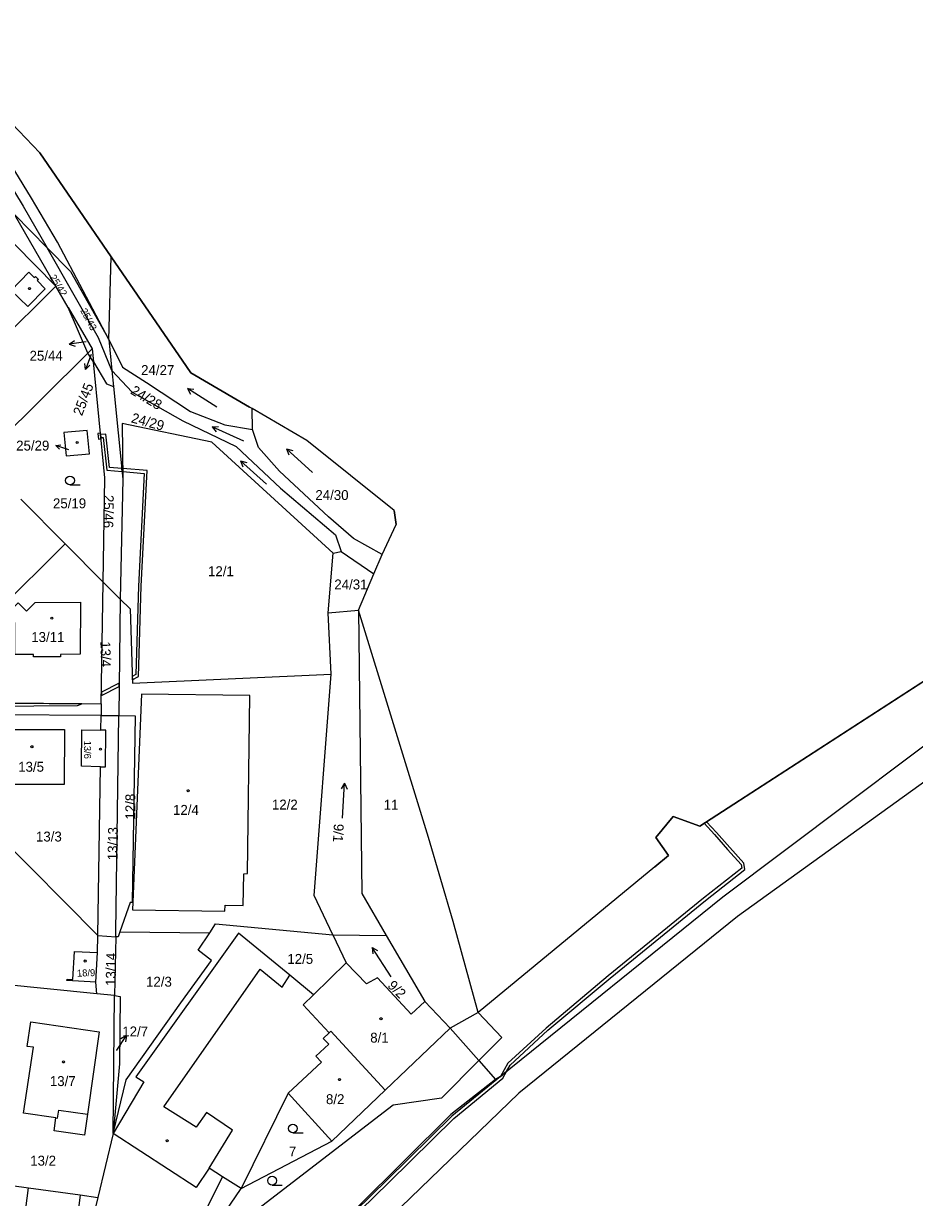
# Model space of a CAD drawing. Extents: x -756746 to -753363, y -1166406 to -1161727.
# Drawn here: x -753964.8 to -753812, y -1162668.6 to -1162467.4 of the extents above; entities that cross this region are included whole.
import ezdxf

# ---------------------------------------------------------------- set-up
doc = ezdxf.new("R2010")
doc.units = 0
for name, color, linetype in [('Hranice kat_území', 7, 'Continuous'), ('Hranice parcel', 7, 'Continuous'), ('Parcelní čísla', 7, 'Continuous'), ('Pop  PČ popisy', 7, 'Continuous'), ('Vnitřní kresba', 7, 'Continuous'), ('Věcná břemena k části', 7, 'Continuous'), ('Značky budov', 7, 'Continuous'), ('Značky kultur', 7, 'Continuous')]:
    doc.layers.add(name, color=color, linetype=linetype)

msp = doc.modelspace()

# ---------------------------------------------------------------- linework, layer by layer
at = {"layer": 'Hranice kat_území'}
msp.add_lwpolyline([(-753780.78, -1162560.95), (-753848.8, -1162604.96), (-753853.41, -1162603.32), (-753856.38, -1162606.95), (-753854.18, -1162609.99), (-753856.54, -1162611.93), (-753886.82, -1162636.92), (-753891.13, -1162621.32), (-753895.33, -1162606.91), (-753907.32, -1162567.94), (-753904.71, -1162561.74), (-753903.27, -1162558.41), (-753900.89, -1162553.25), (-753901.23, -1162550.85), (-753916.2, -1162538.83), (-753925.58, -1162533.38), (-753926.01, -1162533.13), (-753936.1, -1162527.26), (-753936.83, -1162526.19), (-753949.73, -1162507.39), (-753961.97, -1162489.54), (-753965.6, -1162485.76)], dxfattribs=at)
at = {"layer": 'Hranice parcel'}
for p, q in [((-753961.97, -1162489.54), (-753949.73, -1162507.39)), ((-753959.22, -1162512.38), (-753966.31, -1162500.11)), ((-753966.31, -1162500.11), (-753960.74, -1162505.81)), ((-753959.22, -1162512.38), (-753966.26, -1162505.28)), ((-753960.74, -1162505.81), (-753956.73, -1162509.91)), ((-753950.12, -1162521.54), (-753949.73, -1162507.39)), ((-753956.73, -1162509.91), (-753950.12, -1162521.54)), ((-753980.51, -1162533.51), (-753959.22, -1162512.38)), ((-753957.11, -1162516.03), (-753959.22, -1162512.38)), ((-753953.74, -1162523.86), (-753957.11, -1162516.03)), ((-753957.11, -1162516.03), (-753953, -1162523.13)), ((-753950.12, -1162521.54), (-753949.61, -1162526.84)), ((-753972.06, -1162542.02), (-753953.74, -1162523.86)), ((-753953.74, -1162523.86), (-753953, -1162523.13)), ((-753952.78, -1162525.37), (-753953.74, -1162523.86)), ((-753953, -1162523.13), (-753952.78, -1162525.37)), ((-753949.61, -1162526.84), (-753949.32, -1162529.62)), ((-753949.32, -1162529.62), (-753947.74, -1162545.48)), ((-753925.58, -1162533.38), (-753926.01, -1162533.13)), ((-753925.49, -1162536.98), (-753925.58, -1162533.38)), ((-753947.74, -1162545.48), (-753948.18, -1162566.08)), ((-753957.62, -1162556.57), (-753965.21, -1162548.92)), ((-753901.23, -1162550.85), (-753900.89, -1162553.25)), ((-753903.27, -1162558.41), (-753900.89, -1162553.25)), ((-753957.62, -1162556.57), (-753983.98, -1162582.76)), ((-753951.1, -1162563.14), (-753957.62, -1162556.57)), ((-753912.53, -1162568.4), (-753911.67, -1162558.15)), ((-753911.67, -1162558.15), (-753910.28, -1162557.89)), ((-753910.28, -1162557.89), (-753904.71, -1162561.74)), ((-753904.71, -1162561.74), (-753903.27, -1162558.41)), ((-753848.8, -1162604.96), (-753780.78, -1162560.95)), ((-753907.32, -1162567.94), (-753904.71, -1162561.74)), ((-753948.18, -1162566.08), (-753951.1, -1162563.14)), ((-753948.18, -1162566.08), (-753948.44, -1162586.03)), ((-753912.53, -1162568.4), (-753907.32, -1162567.94)), ((-753912.01, -1162578.91), (-753912.53, -1162568.4)), ((-753895.33, -1162606.91), (-753907.32, -1162567.94)), ((-753951.45, -1162586.02), (-753978.35, -1162585.81)), ((-753951.49, -1162588.51), (-753951.45, -1162586.02)), ((-753951.45, -1162586.02), (-753948.44, -1162586.03)), ((-753984.04, -1162591.46), (-753952.02, -1162623.7)), ((-753952.02, -1162623.7), (-753951.58, -1162594.79)), ((-753856.54, -1162611.93), (-753854.18, -1162609.99)), ((-753856.54, -1162611.93), (-753886.82, -1162636.92)), ((-753948.24, -1162623.1), (-753932.83, -1162623.25)), ((-753952.09, -1162626.66), (-753952.02, -1162623.7)), ((-753952.02, -1162623.7), (-753948.95, -1162623.94)), ((-753948.95, -1162623.94), (-753949.19, -1162634.02)), ((-753911.75, -1162623.6), (-753902.58, -1162623.71)), ((-753911.75, -1162623.6), (-753909.46, -1162628.42)), ((-753902.58, -1162623.71), (-753895.95, -1162635.03)), ((-753952.37, -1162631.72), (-753952.09, -1162626.66)), ((-753909.46, -1162628.42), (-753915.05, -1162633.88)), ((-753952.17, -1162633.72), (-753968.66, -1162632.07)), ((-753952.17, -1162633.72), (-753952.37, -1162631.72)), ((-753949.19, -1162634.02), (-753952.17, -1162633.72)), ((-753949.39, -1162657.66), (-753949.19, -1162634.02)), ((-753891.62, -1162639.64), (-753895.95, -1162635.03)), ((-753886.82, -1162636.92), (-753891.62, -1162639.64)), ((-753891.62, -1162639.64), (-753902.77, -1162650.27)), ((-753886.71, -1162645.16), (-753883.83, -1162648.39)), ((-753883.83, -1162648.39), (-753891.52, -1162654.42)), ((-753883.01, -1162647.91), (-753883.83, -1162648.39)), ((-753919.38, -1162650.73), (-753927.48, -1162667.12)), ((-753911.89, -1162658.96), (-753919.38, -1162650.73)), ((-753911.89, -1162658.96), (-753902.77, -1162650.27)), ((-753949.39, -1162657.66), (-753952.03, -1162668.63)), ((-753927.48, -1162667.12), (-753911.89, -1162658.96)), ((-753973.71, -1162665.63), (-753963.89, -1162666.99)), ((-753927.48, -1162667.12), (-753930.63, -1162665.09)), ((-753964.52, -1162671.84), (-753963.89, -1162666.99)), ((-753963.89, -1162666.99), (-753955.08, -1162668.21)), ((-753952.03, -1162668.63), (-753955.11, -1162681.42)), ((-753955.08, -1162668.21), (-753952.03, -1162668.63))]:
    msp.add_line(p, q, dxfattribs=at)
for points in [[(-753983.22, -1162467.36), (-753965.6, -1162485.76), (-753961.97, -1162489.54)], [(-753991.88, -1162473.95), (-753984.4, -1162478.65), (-753979.25, -1162483.27), (-753973.5, -1162489.03), (-753967.65, -1162494.05), (-753964.81, -1162498.67), (-753960.74, -1162505.81)], [(-753950.12, -1162521.54), (-753958.96, -1162504.83), (-753963.41, -1162497.33), (-753966.26, -1162492.61), (-753968.4, -1162490.62), (-753972, -1162487.19), (-753978.87, -1162481.53), (-753983.43, -1162476.71)], [(-753949.61, -1162526.84), (-753951.92, -1162521.28), (-753960.74, -1162505.81)], [(-753949.73, -1162507.39), (-753936.83, -1162526.19), (-753936.1, -1162527.26), (-753926.01, -1162533.13)], [(-753964.02, -1162515.91), (-753966.87, -1162513.13), (-753963.83, -1162510.01), (-753962.92, -1162510.93), (-753962.72, -1162510.74), (-753962.22, -1162511.24), (-753962.42, -1162511.43), (-753961.03, -1162512.83), (-753964.02, -1162515.91)], [(-753950.12, -1162521.54), (-753947.78, -1162526.3), (-753943.67, -1162528.92), (-753936.16, -1162533.9), (-753930.27, -1162536.19), (-753925.49, -1162536.98)], [(-753951.1, -1162563.14), (-753950.82, -1162545.27), (-753952.78, -1162525.37)], [(-753952.78, -1162525.37), (-753950.56, -1162529.13), (-753949.32, -1162529.62)], [(-753949.61, -1162526.84), (-753946.15, -1162530.58), (-753937.44, -1162535.48), (-753928.31, -1162539.91), (-753920.68, -1162547.05), (-753911.28, -1162555.04), (-753910.28, -1162557.89)], [(-753901.23, -1162550.85), (-753916.2, -1162538.83), (-753925.58, -1162533.38)], [(-753911.67, -1162558.15), (-753932.5, -1162539.16), (-753947.84, -1162535.97), (-753947.74, -1162545.48)], [(-753953.43, -1162541.15), (-753953.83, -1162537.14), (-753957.86, -1162537.49), (-753957.46, -1162541.5), (-753953.43, -1162541.15)], [(-753903.27, -1162558.41), (-753908.22, -1162555.66), (-753912.48, -1162551.92), (-753920.89, -1162544.13), (-753924.5, -1162540.08), (-753925.49, -1162536.98)], [(-753596.33, -1162574.55), (-753613.67, -1162575.13), (-753650.57, -1162565.99), (-753682.03, -1162558.9), (-753705.63, -1162553.74), (-753724.46, -1162550.82), (-753742.66, -1162553.22), (-753765.49, -1162562.6), (-753791.34, -1162576.91), (-753844.89, -1162617.13), (-753883.01, -1162647.91)], [(-753614.43, -1162578.89), (-753651.8, -1162570.04), (-753661.43, -1162567.75), (-753682.63, -1162562.84), (-753706.59, -1162557.94), (-753724.76, -1162555.13), (-753741.49, -1162556.98), (-753763.28, -1162566.32), (-753787.97, -1162581.24), (-753842.33, -1162620.46), (-753879.83, -1162650.76), (-753916.93, -1162686.58)], [(-753978.33, -1162583.81), (-753951.43, -1162584.02), (-753951.1, -1162563.14)], [(-753966.25, -1162570.14), (-753967.69, -1162568.7), (-753965.67, -1162566.69), (-753964.24, -1162568.11), (-753962.77, -1162566.64), (-753955.02, -1162566.6), (-753955.03, -1162575.52), (-753958.44, -1162575.54), (-753958.44, -1162575.95), (-753963.06, -1162575.96), (-753963.07, -1162575.56), (-753966.26, -1162575.57), (-753966.25, -1162570.14)], [(-753948.18, -1162566.08), (-753946.46, -1162567.74), (-753946.11, -1162580.46), (-753912.01, -1162578.91)], [(-753907.32, -1162567.94), (-753906.78, -1162616.54), (-753902.58, -1162623.71)], [(-753911.75, -1162623.6), (-753914.95, -1162616.88), (-753912.01, -1162578.91)], [(-753927.13, -1162618.6), (-753926.97, -1162613.13), (-753926.39, -1162613.12), (-753925.95, -1162582.58), (-753944.54, -1162582.37), (-753946.1, -1162619.31), (-753930.23, -1162619.54), (-753930.21, -1162618.54), (-753927.13, -1162618.6)], [(-753948.95, -1162623.94), (-753948.93, -1162623.09), (-753948.44, -1162586.03)], [(-753948.44, -1162586.03), (-753945.64, -1162586.09), (-753946.16, -1162618.04), (-753946.46, -1162618.06), (-753948.24, -1162623.1)], [(-753969.42, -1162597.83), (-753969.35, -1162588.4), (-753957.72, -1162588.42), (-753957.79, -1162597.86), (-753969.42, -1162597.83)], [(-753951.58, -1162594.79), (-753954.84, -1162594.71), (-753954.79, -1162588.44), (-753951.49, -1162588.51)], [(-753951.58, -1162594.79), (-753950.69, -1162594.81), (-753950.64, -1162588.53), (-753951.49, -1162588.51)], [(-753854.18, -1162609.99), (-753856.38, -1162606.95), (-753853.41, -1162603.32), (-753848.8, -1162604.96)], [(-753886.82, -1162636.92), (-753891.13, -1162621.32), (-753895.33, -1162606.91)], [(-753949.39, -1162657.66), (-753947.17, -1162648.46), (-753937.78, -1162635.25), (-753932.53, -1162628), (-753934.8, -1162626.23), (-753932.83, -1162623.25)], [(-753915.05, -1162633.88), (-753919.09, -1162630.55), (-753927.9, -1162623.3), (-753945.51, -1162647.97), (-753944.14, -1162648.83), (-753949.39, -1162657.66)], [(-753948.24, -1162623.1), (-753948.55, -1162623.97), (-753948.95, -1162623.94)], [(-753932.83, -1162623.25), (-753931.84, -1162621.75), (-753911.75, -1162623.6)], [(-753952.37, -1162631.72), (-753957.32, -1162631.43), (-753957.31, -1162631.22), (-753956.31, -1162631.27), (-753956.02, -1162626.46), (-753952.09, -1162626.66)], [(-753895.95, -1162635.03), (-753898.31, -1162637.21), (-753904.07, -1162630.99), (-753905.96, -1162632), (-753909.46, -1162628.42)], [(-753949.19, -1162634.02), (-753948.2, -1162634.2), (-753948.31, -1162645.75), (-753949.39, -1162657.66)], [(-753886.82, -1162636.92), (-753882.76, -1162641.19), (-753886.71, -1162645.16)], [(-753963.08, -1162642.89), (-753964.13, -1162642.74), (-753963.52, -1162638.54), (-753951.77, -1162640.24), (-753953.81, -1162654.36), (-753954.33, -1162657.94), (-753959.52, -1162657.19), (-753959.25, -1162654.98), (-753964.77, -1162654.16), (-753963.08, -1162642.89)], [(-753902.77, -1162650.27), (-753912.1, -1162640.13), (-753912.39, -1162640.41), (-753913.42, -1162641.39), (-753912.43, -1162642.38), (-753914.63, -1162644.4), (-753913.67, -1162645.45), (-753919.38, -1162650.73)], [(-753886.71, -1162645.16), (-753893.1, -1162651.6), (-753901.37, -1162652.82), (-753930.62, -1162675.28), (-753954.8, -1162704.46), (-753953.53, -1162711.96), (-753959.84, -1162715.32)], [(-753891.52, -1162654.42), (-753947.38, -1162709.91), (-753959.84, -1162715.32)], [(-753930.63, -1162665.09), (-753932.95, -1162663.59), (-753935.16, -1162666.94), (-753949.39, -1162657.66)], [(-753930.63, -1162665.09), (-753933.95, -1162671.66), (-753954.55, -1162693.27), (-753959.21, -1162705.39)], [(-753959.21, -1162705.39), (-753957.88, -1162706.39), (-753950.6, -1162696.19), (-753931.83, -1162673.58), (-753927.48, -1162667.12)], [(-753955.08, -1162668.21), (-753956.49, -1162679.73), (-753960.89, -1162679.2)]]:
    msp.add_lwpolyline(points, dxfattribs=at)
at = {"layer": 'Pop  PČ popisy'}
for p, q in [((-753956.94, -1162522.32), (-753956.03, -1162521.72)), ((-753954.05, -1162521.97), (-753956.94, -1162522.32)), ((-753956.94, -1162522.32), (-753955.92, -1162522.69)), ((-753953.15, -1162524.09), (-753954.14, -1162526.67)), ((-753954.14, -1162526.67), (-753954.24, -1162525.64)), ((-753954.14, -1162526.67), (-753953.38, -1162525.97)), ((-753959.23, -1162539.73), (-753958.36, -1162539.6)), ((-753957, -1162540.45), (-753959.23, -1162539.73)), ((-753959.23, -1162539.73), (-753958.6, -1162540.34)), ((-753948.79, -1162643.36), (-753947.11, -1162640.87)), ((-753947.11, -1162640.87), (-753948.09, -1162641.42)), ((-753947.11, -1162640.87), (-753947.26, -1162641.98)), ((-753948.8, -1162643.38), (-753948.79, -1162643.36))]:
    msp.add_line(p, q, dxfattribs=at)
at = {"layer": 'Vnitřní kresba'}
for p, q in [((-753951.43, -1162584.02), (-753951.45, -1162586.02)), ((-753940.73, -1162653.1), (-753924.18, -1162629.48)), ((-753924.18, -1162629.48), (-753920.41, -1162632.6)), ((-753920.41, -1162632.6), (-753919.09, -1162630.55)), ((-753915.05, -1162633.88), (-753916.81, -1162635.59)), ((-753916.81, -1162635.59), (-753912.39, -1162640.41)), ((-753891.62, -1162639.64), (-753886.71, -1162645.16)), ((-753958.93, -1162655.02), (-753958.71, -1162653.65)), ((-753958.71, -1162653.65), (-753953.81, -1162654.36)), ((-753935.15, -1162656.58), (-753940.73, -1162653.1)), ((-753959.25, -1162654.98), (-753958.93, -1162655.02)), ((-753933.4, -1162654.05), (-753935.15, -1162656.58)), ((-753928.96, -1162657.12), (-753933.4, -1162654.05)), ((-753932.95, -1162663.59), (-753928.96, -1162657.12))]:
    msp.add_line(p, q, dxfattribs=at)
at = {"layer": 'Věcná břemena k části'}
for points in [[(-753952.02, -1162537.64), (-753951.93, -1162538.64), (-753951.48, -1162538.59), (-753951.5, -1162538.35), (-753951.55, -1162537.85), (-753951.58, -1162537.6)], [(-753951.55, -1162537.85), (-753951.5, -1162538.35), (-753951.12, -1162538.32), (-753950.49, -1162543.92), (-753947.87, -1162544.15), (-753947.92, -1162543.65), (-753950.05, -1162543.46), (-753950.68, -1162537.8)], [(-753947.92, -1162543.65), (-753947.87, -1162544.15), (-753947.75, -1162544.16), (-753947.76, -1162543.66)], [(-753947.76, -1162543.66), (-753947.75, -1162544.16), (-753944.09, -1162544.49), (-753945.07, -1162563.84), (-753945.53, -1162578.99), (-753946.14, -1162579.3), (-753946.13, -1162579.88), (-753945.04, -1162579.33), (-753944.57, -1162563.86), (-753943.57, -1162544.03)], [(-753948.37, -1162580.45), (-753951.4, -1162582.01), (-753951.41, -1162582.57), (-753948.38, -1162581.03)], [(-753980.81, -1162583.35), (-753979.07, -1162584.64), (-753978.68, -1162585.43), (-753984.07, -1162590.78), (-753983.72, -1162591.14), (-753978.35, -1162585.81), (-753978.12, -1162585.43), (-753978.34, -1162584.98), (-753978.52, -1162584.62), (-753978.34, -1162584.56), (-753978.03, -1162584.46), (-753955.53, -1162584.31), (-753954.78, -1162583.99), (-753967.87, -1162583.89), (-753978.11, -1162583.96), (-753978.33, -1162584.03), (-753978.83, -1162584.19), (-753979.68, -1162583.56)], [(-753847.65, -1162604.21), (-753848.07, -1162604.49), (-753846.32, -1162606.41), (-753844.04, -1162608.96), (-753841.72, -1162611.53), (-753841.62, -1162612.19), (-753848.17, -1162617.33), (-753864.52, -1162630.67), (-753875.18, -1162639.6), (-753881.74, -1162645.64), (-753883.01, -1162647.91), (-753881.97, -1162647.07), (-753881.34, -1162645.94), (-753874.86, -1162639.98), (-753864.2, -1162631.05), (-753847.85, -1162617.73), (-753841.08, -1162612.41), (-753841.24, -1162611.31), (-753843.66, -1162608.62), (-753845.96, -1162606.07)]]:
    msp.add_lwpolyline(points, close=True, dxfattribs=at)
msp.add_lwpolyline([(-753929.44, -1162692.78), (-753902.06, -1162666), (-753891.01, -1162655.1), (-753882.61, -1162648.21), (-753881.97, -1162647.07), (-753883.01, -1162647.91), (-753891.35, -1162654.72), (-753902.42, -1162665.64), (-753929.79, -1162692.43)], dxfattribs=at)
at = {"layer": 'Značky budov'}
for centre in [(-753963.75, -1162512.82), (-753955.58, -1162539.22), (-753959.92, -1162569.31), (-753963.32, -1162591.36), (-753951.58, -1162591.79), (-753936.55, -1162598.9), (-753954.2, -1162628.1), (-753903.48, -1162637.99), (-753957.91, -1162645.41), (-753910.59, -1162648.44), (-753940.15, -1162658.91)]:
    msp.add_circle(centre, 0.175, dxfattribs=at)
at = {"layer": 'Značky kultur'}
for p, q in [((-753931.6, -1162533.12), (-753936.68, -1162529.94)), ((-753936.68, -1162529.94), (-753936.12, -1162530.89)), ((-753936.68, -1162529.94), (-753935.59, -1162530.04)), ((-753932.45, -1162536.52), (-753931.36, -1162536.45)), ((-753926.97, -1162538.96), (-753932.45, -1162536.52)), ((-753932.45, -1162536.52), (-753931.76, -1162537.37)), ((-753915.23, -1162544.33), (-753919.69, -1162540.31)), ((-753919.69, -1162540.31), (-753919.3, -1162541.34)), ((-753919.69, -1162540.31), (-753918.62, -1162540.6)), ((-753923.1, -1162546.36), (-753927.56, -1162542.34)), ((-753927.56, -1162542.34), (-753927.17, -1162543.37)), ((-753927.56, -1162542.34), (-753926.49, -1162542.63)), ((-753956.8, -1162546.46), (-753955.05, -1162546.46)), ((-753909.73, -1162597.62), (-753910.29, -1162598.57)), ((-753910.05, -1162603.61), (-753909.73, -1162597.62)), ((-753909.73, -1162597.62), (-753909.28, -1162598.62)), ((-753901.75, -1162630.8), (-753905.02, -1162625.77)), ((-753905.02, -1162625.77), (-753904.9, -1162626.86)), ((-753905.02, -1162625.77), (-753904.06, -1162626.31)), ((-753918.59, -1162657.57), (-753916.84, -1162657.57)), ((-753922.15, -1162666.51), (-753920.4, -1162666.51))]:
    msp.add_line(p, q, dxfattribs=at)
for centre in [(-753956.8, -1162545.71), (-753918.59, -1162656.82), (-753922.15, -1162665.76)]:
    msp.add_circle(centre, 0.75, dxfattribs=at)

# ---------------------------------------------------------------- texts
at = {"layer": 'Parcelní čísla'}
for s, height, rotation, p in [('25/42', 1.2, 302, (-753960.34, -1162510.88)), ('25/43', 1.2, 298, (-753955.07, -1162516.58)), ('25/45', 1.7, 69, (-753954.75, -1162534.74)), ('24/28', 1.7, 329, (-753946.56, -1162530.76)), ('24/29', 1.7, 345, (-753946.42, -1162535.73)), ('25/46', 1.7, 269, (-753950.99, -1162548.18)), ('13/4', 1.7, 271, (-753951.58, -1162573.31)), ('13/6', 1.2, 270, (-753954.39, -1162590.32)), ('12/8', 1.7, 90, (-753945.6, -1162603.84)), ('13/13', 1.7, 89, (-753948.66, -1162610.84)), ('9/1', 1.7, 267, (-753911.55, -1162604.54)), ('13/14', 1.7, 89, (-753948.98, -1162632.39)), ('18/9', 1.2, 2, (-753955.58, -1162630.79)), ('9/2', 1.7, 315, (-753902.47, -1162632.44))]:
    msp.add_text(s, height=height, rotation=rotation, dxfattribs=at).set_placement(p)
for s, p in [('25/44', (-753963.73, -1162525.18)), ('24/27', (-753944.61, -1162527.64)), ('25/29', (-753966.03, -1162540.58)), ('25/19', (-753959.72, -1162550.48)), ('24/30', (-753914.73, -1162549.06)), ('12/1', (-753933.13, -1162562.12)), ('24/31', (-753911.48, -1162564.39)), ('13/11', (-753963.44, -1162573.41)), ('13/5', (-753965.68, -1162595.65)), ('12/4', (-753939.13, -1162603.04)), ('12/2', (-753922.18, -1162602.13)), ('11', (-753903.01, -1162602.16)), ('13/3', (-753962.63, -1162607.61)), ('12/5', (-753919.53, -1162628.59)), ('12/3', (-753943.76, -1162632.5)), ('12/7', (-753947.83, -1162641.03)), ('8/1', (-753905.32, -1162642.09)), ('13/7', (-753960.25, -1162649.54)), ('8/2', (-753912.91, -1162652.64)), ('13/2', (-753963.62, -1162663.18)), ('7', (-753919.27, -1162661.61))]:
    msp.add_text(s, height=1.7, dxfattribs=at).set_placement(p)

doc.saveas('drawing.dxf')
